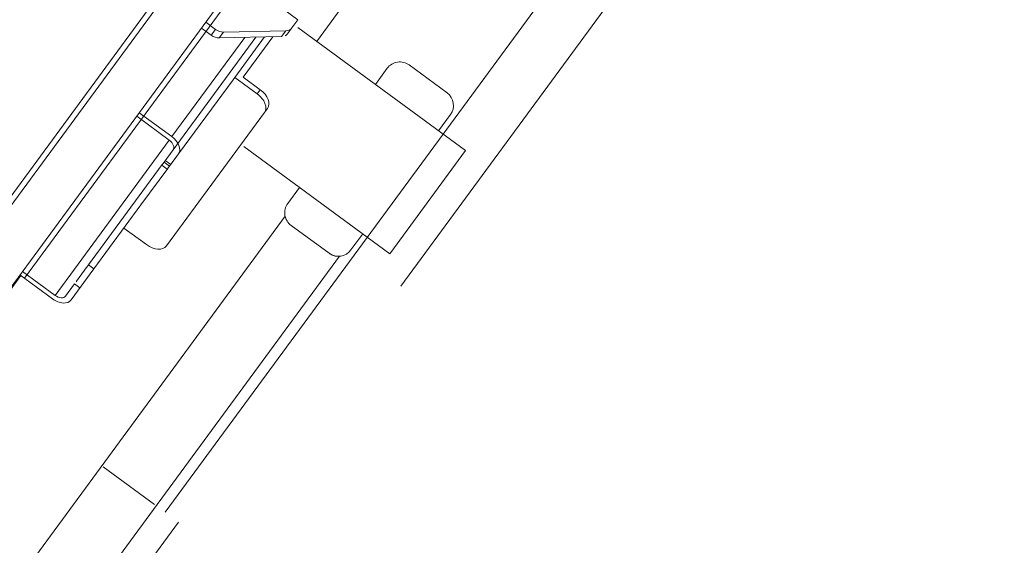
# Model space of a CAD drawing. Header units: metres. Extents: x 135583 to 135939, y 457896 to 458258.
# Tile 300 of 599: x 135798.888 to 135799.767, y 457932.233 to 457932.702. Entities that reach past the tile are written whole.
import ezdxf

# ---------------------------------------------------------------- set-up
doc = ezdxf.new("R2010")
doc.units = ezdxf.units.M
doc.linetypes.add('Hidden', pattern=[4, 2, -2])
doc.layers.add('NIEUWE INSTALLATIE', color=250, linetype='Continuous', lineweight=0)

msp = doc.modelspace()

# ---------------------------------------------------------------- linework, layer by layer
at = {"layer": 'NIEUWE INSTALLATIE', "linetype": 'Hidden'}
for p, q in [((135799.0178427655, 457932.2621908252), (135800.4016950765, 457934.1458018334)), ((135799.0178427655, 457932.2621908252), (135800.4016950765, 457934.1458018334)), ((135800.4123859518, 457934.0759040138), (135799.058137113, 457932.2325873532)), ((135800.4123859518, 457934.0759040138), (135799.058137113, 457932.2325873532)), ((135799.5765756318, 457933.4027251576), (135798.8922492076, 457932.4712639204)), ((135799.5765756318, 457933.4027251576), (135798.8922492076, 457932.4712639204)), ((135798.9626514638, 457932.3026772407), (135799.0085042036, 457932.268990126)), ((135798.9626514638, 457932.3026772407), (135799.0085042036, 457932.268990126))]:
    msp.add_line(p, q, dxfattribs=at)
at = {"layer": 'NIEUWE INSTALLATIE'}
for p, q in [((135797.9069258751, 457931.1385499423), (135799.3563367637, 457933.1113950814)), ((135798.808612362, 457932.4473615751), (135799.2385520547, 457933.0325679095)), ((135798.8130066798, 457932.4448978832), (135799.2467521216, 457933.0352843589)), ((135799.1529518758, 457932.6825514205), (135799.2066114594, 457932.7555894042)), ((135799.1364820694, 457932.7023585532), (135799.0840994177, 457932.7408430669)), ((135799.0629152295, 457932.6936696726), (135799.0541650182, 457932.7000982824)), ((135799.1364820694, 457932.7023585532), (135799.1311039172, 457932.6950381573)), ((135799.0591094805, 457932.6884895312), (135799.0503592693, 457932.6949181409)), ((135799.0629152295, 457932.6936696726), (135799.0591094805, 457932.6884895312)), ((135799.0699421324, 457932.6912912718), (135799.0661363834, 457932.6861111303)), ((135799.1255364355, 457932.6924069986), (135799.0699421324, 457932.6912912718)), ((135799.1217306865, 457932.6872268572), (135799.1255364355, 457932.6924069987)), ((135799.1272981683, 457932.6898580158), (135799.1311039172, 457932.6950381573)), ((135799.2862595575, 457932.5853177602), (135799.1362721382, 457932.695510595)), ((135799.0888957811, 457932.6865678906), (135799.0237633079, 457932.5979137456)), ((135799.0248823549, 457932.585924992), (135799.0989712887, 457932.6867700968)), ((135799.0661363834, 457932.6861111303), (135799.1217306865, 457932.6872268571)), ((135799.1065279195, 457932.6869217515), (135799.0799967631, 457932.650809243)), ((135799.1140845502, 457932.6870734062), (135799.0875533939, 457932.6509608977)), ((135799.2358106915, 457932.6619032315), (135799.2696579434, 457932.6370363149)), ((135799.2056708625, 457932.6445247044), (135799.216239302, 457932.6589097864)), ((135799.0784744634, 457932.6487371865), (135799.0297176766, 457932.5823725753)), ((135799.0784744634, 457932.6487371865), (135799.0799967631, 457932.650809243)), ((135799.0799967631, 457932.650809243), (135799.1001439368, 457932.636007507)), ((135799.0875533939, 457932.6509608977), (135799.1028652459, 457932.6397115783)), ((135799.1001439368, 457932.636007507), (135799.1028652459, 457932.6397115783)), ((135798.9947513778, 457932.6192282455), (135799.0237633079, 457932.5979137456)), ((135799.1065236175, 457932.6193562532), (135799.0189913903, 457932.5002129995)), ((135799.1092449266, 457932.6230603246), (135799.1065236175, 457932.6193562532)), ((135799.0214798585, 457932.5948056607), (135798.9924679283, 457932.6161201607)), ((135799.262082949, 457932.6030798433), (135799.2726513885, 457932.6174649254)), ((135799.0214798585, 457932.5948056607), (135798.919485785, 457932.4559778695)), ((135799.016890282, 457932.5750466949), (135799.0248823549, 457932.585924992)), ((135799.0880839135, 457932.5890822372), (135799.2185860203, 457932.4932048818)), ((135799.2862595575, 457932.5853177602), (135799.2185860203, 457932.4932048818)), ((135799.0148125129, 457932.5722185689), (135799.016890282, 457932.5750466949)), ((135799.016890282, 457932.5750466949), (135799.0217256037, 457932.5714942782)), ((135799.0228202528, 457932.5729842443), (135799.017984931, 457932.576536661)), ((135799.0297176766, 457932.5823725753), (135799.0217256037, 457932.5714942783)), ((135799.0153334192, 457932.5729275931), (135798.9494814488, 457932.4832941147)), ((135798.9962702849, 457932.5368461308), (135799.0201687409, 457932.5693751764)), ((135799.015141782, 457932.5726667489), (135799.0148125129, 457932.5722185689)), ((135799.0148125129, 457932.5722185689), (135799.0196478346, 457932.5686661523)), ((135799.0217256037, 457932.5714942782), (135799.0196478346, 457932.5686661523)), ((135799.0196478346, 457932.5686661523), (135799.0199771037, 457932.5691143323)), ((135799.1274288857, 457932.538026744), (135799.1379973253, 457932.552411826)), ((135798.9543167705, 457932.479741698), (135798.9962702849, 457932.5368461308)), ((135799.1250678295, 457932.5266214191), (135798.2239905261, 457931.3001327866)), ((135799.0011944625, 457932.501323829), (135798.9810472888, 457932.516125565)), ((135799.1642695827, 457932.4935884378), (135799.1304223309, 457932.5184553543)), ((135799.1838409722, 457932.4965818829), (135799.1944094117, 457932.5109669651)), ((135798.2725855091, 457931.2644309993), (135799.1736629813, 457932.4909198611)), ((135798.8904738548, 457932.4772923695), (135798.919485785, 457932.4559778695)), ((135798.9338128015, 457932.4518330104), (135798.9543167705, 457932.479741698)), ((135798.9494814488, 457932.4832941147), (135798.9543167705, 457932.479741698)), ((135798.8889962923, 457932.473592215), (135798.5173115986, 457931.9676788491)), ((135798.9172023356, 457932.4528697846), (135798.8881904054, 457932.4741842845)), ((135798.9289774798, 457932.455385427), (135798.9369695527, 457932.4662637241)), ((135798.9369695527, 457932.4662637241), (135798.9418048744, 457932.4627113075)), ((135799.0299016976, 457932.2532698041), (135797.0478686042, 457929.5554534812))]:
    msp.add_line(p, q, dxfattribs=at)
for centre, major_axis, ratio, start_param, end_param in [((135799.0636449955, 457932.6946629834), (-0.008058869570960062, 0.005920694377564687), 0.7660444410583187, 1.570796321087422, 2.356194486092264), ((135799.0674507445, 457932.6998431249), (-0.00805886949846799, 0.005920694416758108), 0.7660444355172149, 1.570796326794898, 2.356194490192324), ((135799.1192392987, 457932.6957787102), (-0.008058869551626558, 0.005920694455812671), 0.7660444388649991, 2.748893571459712, 3.141592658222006), ((135799.1230450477, 457932.7009588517), (-0.008058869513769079, 0.005920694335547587), 0.7660444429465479, 2.356194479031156, 3.141592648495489), ((135799.2275217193, 457932.6506208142), (-0.002116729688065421, 0.01383905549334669), 0.9999999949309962, 5.497783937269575, 7.068580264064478), ((135799.0944353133, 457932.6282372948), (-0.01208830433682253, 0.008881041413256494), 0.6427876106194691, 3.141592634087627, 4.712388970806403), ((135799.0971566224, 457932.6319413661), (-0.01208830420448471, 0.008881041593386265), 0.6427876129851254, 3.141592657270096, 4.712388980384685), ((135799.2613689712, 457932.6257538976), (-0.01395517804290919, 0.001119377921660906), 0.9999999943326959, 2.588009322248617, 4.158805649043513), ((135799.0184352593, 457932.5906615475), (-0.006447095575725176, 0.004736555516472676), 0.6427876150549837, 3.141592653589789, 4.712388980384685), ((135799.0184352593, 457932.5906615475), (-0.0112824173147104, 0.008288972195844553), 0.6427876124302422, 3.141592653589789, 4.712388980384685), ((135799.138711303, 457932.5297377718), (0.001119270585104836, 0.01395518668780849), 0.9999999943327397, 1.01720530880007, 2.588001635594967), ((135799.006903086, 457932.5090940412), (-0.01208830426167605, 0.008881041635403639), 0.6427876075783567, 1.570796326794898, 3.141592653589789), ((135799.1725585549, 457932.5048708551), (0.008288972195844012, 0.01128241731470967), 0.9999999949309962, 3.141592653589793, 4.712388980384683), ((135798.9437728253, 457932.4755239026), (0.00888104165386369, 0.01208830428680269), 1e-06, 4.058698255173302, 6.283185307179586), ((135798.9225303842, 457932.4601219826), (-0.01128241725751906, 0.008288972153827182), 0.642787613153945, 1.570796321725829, 3.141592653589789), ((135798.9225303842, 457932.4601219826), (-0.006447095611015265, 0.00473655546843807), 0.6427876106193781, 1.570796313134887, 3.141592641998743)]:
    msp.add_ellipse(centre, major_axis=major_axis, ratio=ratio, start_param=start_param, end_param=end_param, dxfattribs=at)
for points, knots in [([(135799.1270010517, 457932.522065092), (135799.1267946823, 457932.5223570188), (135799.1264251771, 457932.5229432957), (135799.1260023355, 457932.5238129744), (135799.1256872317, 457932.5246066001), (135799.1254451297, 457932.5252603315), (135799.1252605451, 457932.5257701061), (135799.1251060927, 457932.526307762), (135799.1250770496, 457932.5265347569), (135799.1250693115, 457932.5265919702)], [0.1428571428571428, 0.1428571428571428, 0.1428571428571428, 0.1428571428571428, 0.1785714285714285, 0.2142857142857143, 0.25, 0.2857142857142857, 0.3214285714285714, 0.3571428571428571, 0.4285714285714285, 0.4285714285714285, 0.4285714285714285, 0.4285714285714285]), ([(135799.1736343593, 457932.4909122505), (135799.1735773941, 457932.4909023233), (135799.1733522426, 457932.4908619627), (135799.1727926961, 457932.4908489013), (135799.1722508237, 457932.4908728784), (135799.1715545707, 457932.4909085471), (135799.1707030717, 457932.4909720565), (135799.1697468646, 457932.4911155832), (135799.1687420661, 457932.4913816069), (135799.1677053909, 457932.4917736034), (135799.1662397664, 457932.4924293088), (135799.1650712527, 457932.4930823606), (135799.1642695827, 457932.4935884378)], [0.5714285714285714, 0.5714285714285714, 0.5714285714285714, 0.5714285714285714, 0.6428571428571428, 0.6785714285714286, 0.7142857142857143, 0.75, 0.7857142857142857, 0.8214285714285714, 0.8571428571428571, 0.8928571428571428, 0.9285714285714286, 1, 1, 1, 1])]:
    msp.add_open_spline(points, degree=3, knots=knots, dxfattribs=at)

doc.saveas('drawing.dxf')
